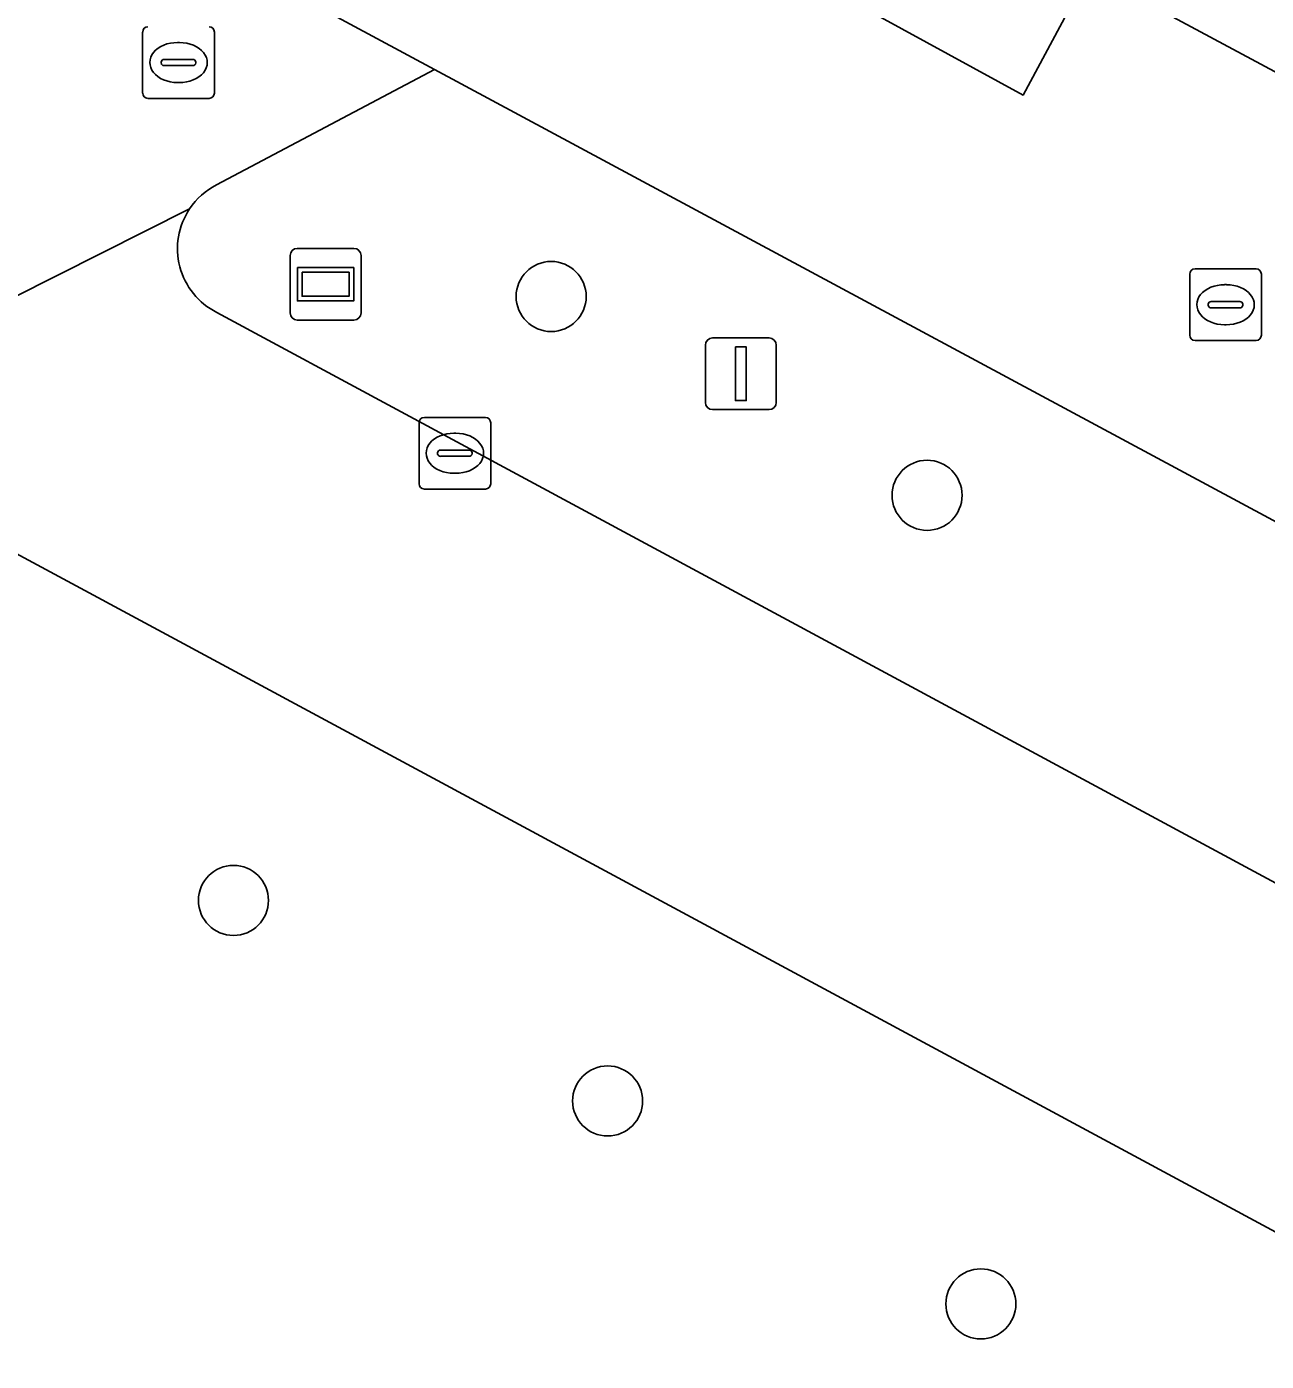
# Model space of a CAD drawing. Extents: x 159489 to 160304, y 383825 to 384531.
# Drawn here: x 159831.19 to 159848.49, y 384172.94 to 384191.57 of the extents above; entities that cross this region are included whole.
import ezdxf

# ---------------------------------------------------------------- set-up
doc = ezdxf.new("R2010")
doc.units = 0
for name, color, linetype in [('IMGEO_Boom', 7, 'Continuous'), ('IMGEO_Groenvoorziening', 7, 'Continuous'), ('IMGEO_Informatiebord', 7, 'Continuous'), ('IMGEO_Kolk', 7, 'Continuous'), ('IMGEO_Lichtmast', 7, 'Continuous'), ('IMGEO_Parkeervlak_gesloten', 7, 'Continuous'), ('IMGEO_Rijbaan_lokaal_gesloten', 7, 'Continuous'), ('IMGEO_Rioolput', 7, 'Continuous'), ('IMGEO_Voetgangersgebied_gesloten', 7, 'Continuous'), ('IMGEO_Voetpad_open', 7, 'Continuous')]:
    doc.layers.add(name, color=color, linetype=linetype)

msp = doc.modelspace()

# ---------------------------------------------------------------- linework, layer by layer
at = {"layer": 'IMGEO_Boom'}
for centre in [(159838.511, 384187.805), (159843.758, 384185.03), (159834.076, 384179.376), (159839.299, 384176.577), (159844.509, 384173.744)]:
    msp.add_circle(centre, 0.489, dxfattribs=at)
at = {"layer": 'IMGEO_Groenvoorziening'}
for points in [[(159836.881, 384190.972), (159833.84, 384189.362)], [(159876.519, 384165.738), (159877.8, 384168.201), (159877.835, 384168.75), (159877.443, 384169.17), (159836.881, 384190.972)], [(159833.842, 384187.583), (159875.137, 384165.334)], [(159873.122, 384161.552), (159828.032, 384185.836)]]:
    msp.add_lwpolyline(points, dxfattribs=at)
for centre, radius, start, end in [((159834.286, 384188.481), 0.987, 116.8618, 146.3674), ((159834.292, 384188.473), 0.997, 146.1487, 243.1705)]:
    msp.add_arc(centre, radius, start, end, dxfattribs=at)
at = {"layer": 'IMGEO_Informatiebord'}
for p, q in [((159834.867, 384187.576), (159834.867, 384188.376)), ((159834.867, 384188.376), (159834.867, 384187.576)), ((159834.967, 384188.476), (159835.757, 384188.476)), ((159835.757, 384188.476), (159834.967, 384188.476)), ((159835.857, 384188.376), (159835.857, 384187.576)), ((159835.857, 384187.576), (159835.857, 384188.376)), ((159835.757, 384187.476), (159834.967, 384187.476)), ((159834.967, 384187.476), (159835.757, 384187.476))]:
    msp.add_line(p, q, dxfattribs=at)
for points in [[(159834.968, 384188.208), (159835.756, 384188.208), (159835.756, 384187.744), (159834.968, 384187.744), (159834.968, 384188.208)], [(159835.033, 384188.143), (159835.033, 384187.809), (159835.691, 384187.809), (159835.691, 384188.143), (159835.033, 384188.143)]]:
    msp.add_lwpolyline(points, dxfattribs=at)
for centre, start, end in [((159834.967, 384188.376), 90, 180), ((159834.967, 384188.376), 90, 180), ((159835.757, 384188.376), 0, 90), ((159835.757, 384188.376), 360, 90), ((159834.967, 384187.576), 180, 270), ((159834.967, 384187.576), 180, 270), ((159835.757, 384187.576), 270, 0), ((159835.757, 384187.576), 270, 0)]:
    msp.add_arc(centre, 0.1, start, end, dxfattribs=at)
at = {"layer": 'IMGEO_Kolk'}
for p, q in [((159836.666, 384185.191), (159836.666, 384186.043)), ((159836.741, 384186.117), (159837.593, 384186.117)), ((159837.667, 384186.043), (159837.667, 384185.191)), ((159837.154, 384185.897), (159837.179, 384185.897)), ((159836.925, 384185.611), (159836.925, 384185.623)), ((159836.968, 384185.66), (159837.366, 384185.66)), ((159837.409, 384185.623), (159837.409, 384185.611)), ((159837.363, 384185.574), (159836.965, 384185.574)), ((159837.177, 384185.337), (159837.152, 384185.337)), ((159837.593, 384185.117), (159836.741, 384185.117))]:
    msp.add_line(p, q, dxfattribs=at)
for points in [[(159836.666, 384185.191), (159836.666, 384186.043)], [(159836.741, 384186.117), (159837.593, 384186.117)], [(159837.667, 384186.043), (159837.667, 384185.191)], [(159837.593, 384185.117), (159836.741, 384185.117)]]:
    msp.add_lwpolyline(points, dxfattribs=at)
for centre, radius, start, end in [((159836.743, 384186.041), 0.0765, 91.552, 178.448), ((159836.743, 384186.041), 0.0765, 91.552, 178.448), ((159837.591, 384186.041), 0.0765, 1.552, 88.448), ((159837.591, 384186.041), 0.0765, 1.552, 88.448), ((159836.965, 384185.62), 0.0403, 85.8775, 175.7526), ((159836.962, 384185.61), 0.0366, 178.938, 274.7102), ((159837.366, 384185.617), 0.043, 264.8664, 352.4533), ((159837.37, 384185.622), 0.0386, 1.7309, 96.639), ((159836.743, 384185.193), 0.0765, 181.552, 268.448), ((159836.743, 384185.193), 0.0765, 181.552, 268.448), ((159837.591, 384185.193), 0.0765, 271.552, 358.448), ((159837.591, 384185.193), 0.0765, 271.552, 358.448)]:
    msp.add_arc(centre, radius, start, end, dxfattribs=at)
for centre, major_axis, ratio, start_param, end_param in [((159837.153, 384185.617), (-0.387, 0.002), 0.722429, 4.712389, 7.853982), ((159837.178, 384185.617), (-0.39, 0.002), 0.717154, 1.570796, 4.712389)]:
    msp.add_ellipse(centre, major_axis=major_axis, ratio=ratio, start_param=start_param, end_param=end_param, dxfattribs=at)
at = {"layer": 'IMGEO_Lichtmast'}
for p, q in [((159840.663, 384186.326), (159840.663, 384187.126)), ((159840.663, 384187.126), (159840.663, 384186.326)), ((159840.763, 384187.226), (159841.553, 384187.226)), ((159841.553, 384187.226), (159840.763, 384187.226)), ((159841.653, 384187.126), (159841.653, 384186.326)), ((159841.653, 384186.326), (159841.653, 384187.126)), ((159841.553, 384186.226), (159840.763, 384186.226)), ((159840.763, 384186.226), (159841.553, 384186.226))]:
    msp.add_line(p, q, dxfattribs=at)
msp.add_lwpolyline([(159841.083, 384187.101), (159841.233, 384187.101), (159841.233, 384186.351), (159841.083, 384186.351), (159841.083, 384187.101)], dxfattribs=at)
for centre, start, end in [((159840.763, 384187.126), 90, 180), ((159840.763, 384187.126), 90, 180), ((159841.553, 384187.126), 0, 90), ((159841.553, 384187.126), 360, 90), ((159840.763, 384186.326), 180, 270), ((159840.763, 384186.326), 180, 270), ((159841.553, 384186.326), 270, 0), ((159841.553, 384186.326), 270, 0)]:
    msp.add_arc(centre, 0.1, start, end, dxfattribs=at)
at = {"layer": 'IMGEO_Parkeervlak_gesloten'}
msp.add_lwpolyline([(159846.022, 384192.335), (159841.233, 384194.906), (159840.317, 384193.232), (159845.099, 384190.617)], close=True, dxfattribs=at)
at = {"layer": 'IMGEO_Rijbaan_lokaal_gesloten'}
for points in [[(159711.716, 384258.252), (159772.562, 384225.477), (159774.367, 384224.577), (159823.064, 384198.401), (159836.881, 384190.972), (159877.443, 384169.17)], [(159888.635, 384169.463), (159880.668, 384173.736), (159870.224, 384179.343), (159869.351, 384177.716), (159864.651, 384180.238), (159854.862, 384185.494), (159850.002, 384188.102), (159850.876, 384189.729), (159846.022, 384192.335), (159845.099, 384190.617), (159840.317, 384193.232), (159841.233, 384194.906), (159830.635, 384200.595), (159829.761, 384198.968), (159810.412, 384209.355), (159811.286, 384210.982)]]:
    msp.add_lwpolyline(points, dxfattribs=at)
at = {"layer": 'IMGEO_Rioolput'}
for p, q in [((159832.808, 384190.644), (159832.808, 384191.496)), ((159833.809, 384191.496), (159833.809, 384190.644)), ((159833.296, 384191.35), (159833.321, 384191.35)), ((159833.067, 384191.064), (159833.067, 384191.076)), ((159833.505, 384191.027), (159833.107, 384191.027)), ((159833.11, 384191.113), (159833.508, 384191.113)), ((159833.551, 384191.076), (159833.551, 384191.064)), ((159833.319, 384190.79), (159833.294, 384190.79)), ((159833.735, 384190.57), (159832.883, 384190.57)), ((159847.499, 384188.19), (159848.351, 384188.19)), ((159847.424, 384187.264), (159847.424, 384188.116)), ((159848.425, 384188.116), (159848.425, 384187.264)), ((159847.912, 384187.97), (159847.937, 384187.97)), ((159847.683, 384187.684), (159847.683, 384187.696)), ((159848.121, 384187.647), (159847.723, 384187.647)), ((159847.726, 384187.733), (159848.124, 384187.733)), ((159848.167, 384187.696), (159848.167, 384187.684)), ((159847.935, 384187.41), (159847.91, 384187.41)), ((159848.351, 384187.19), (159847.499, 384187.19))]:
    msp.add_line(p, q, dxfattribs=at)
for points in [[(159832.808, 384190.644), (159832.808, 384191.496)], [(159833.809, 384191.496), (159833.809, 384190.644)], [(159833.735, 384190.57), (159832.883, 384190.57)], [(159847.499, 384188.19), (159848.351, 384188.19)], [(159847.424, 384187.264), (159847.424, 384188.116)], [(159848.425, 384188.116), (159848.425, 384187.264)], [(159848.351, 384187.19), (159847.499, 384187.19)]]:
    msp.add_lwpolyline(points, dxfattribs=at)
for centre, radius, start, end in [((159832.885, 384191.494), 0.0765, 91.552, 178.448), ((159832.885, 384191.494), 0.0765, 91.552, 178.448), ((159833.733, 384191.494), 0.0765, 1.552, 88.448), ((159833.733, 384191.494), 0.0765, 1.552, 88.448), ((159833.107, 384191.073), 0.0403, 85.8775, 175.7526), ((159833.104, 384191.063), 0.0366, 178.938, 274.7102), ((159833.508, 384191.07), 0.043, 264.8664, 352.4533), ((159833.512, 384191.075), 0.0386, 1.7309, 96.639), ((159832.885, 384190.646), 0.0765, 181.552, 268.448), ((159832.885, 384190.646), 0.0765, 181.552, 268.448), ((159833.733, 384190.646), 0.0765, 271.552, 358.448), ((159833.733, 384190.646), 0.0765, 271.552, 358.448), ((159847.501, 384188.114), 0.0765, 91.552, 178.448), ((159847.501, 384188.114), 0.0765, 91.552, 178.448), ((159848.349, 384188.114), 0.0765, 1.552, 88.448), ((159848.349, 384188.114), 0.0765, 1.552, 88.448), ((159847.723, 384187.693), 0.0403, 85.8775, 175.7526), ((159847.72, 384187.683), 0.0366, 178.938, 274.7102), ((159848.124, 384187.69), 0.043, 264.8664, 352.4533), ((159848.128, 384187.695), 0.0386, 1.7309, 96.639), ((159847.501, 384187.266), 0.0765, 181.552, 268.448), ((159847.501, 384187.266), 0.0765, 181.552, 268.448), ((159848.349, 384187.266), 0.0765, 271.552, 358.448), ((159848.349, 384187.266), 0.0765, 271.552, 358.448)]:
    msp.add_arc(centre, radius, start, end, dxfattribs=at)
for centre, major_axis, ratio, start_param, end_param in [((159833.295, 384191.07), (-0.387, 0.002), 0.722429, 4.712389, 7.853982), ((159833.32, 384191.07), (-0.39, 0.002), 0.717154, 1.570796, 4.712389), ((159847.911, 384187.69), (-0.387, 0.002), 0.722429, 4.712389, 7.853982), ((159847.936, 384187.69), (-0.39, 0.002), 0.717154, 1.570796, 4.712389)]:
    msp.add_ellipse(centre, major_axis=major_axis, ratio=ratio, start_param=start_param, end_param=end_param, dxfattribs=at)
at = {"layer": 'IMGEO_Voetgangersgebied_gesloten'}
for points in [[(159833.84, 384189.362), (159836.881, 384190.972), (159823.064, 384198.401), (159818.769, 384196.149)], [(159827.298, 384185.926), (159833.464, 384189.028)], [(159833.464, 384189.028), (159827.298, 384185.926)], [(159875.137, 384165.334), (159833.842, 384187.583)], [(159828.032, 384185.836), (159873.122, 384161.552)]]:
    msp.add_lwpolyline(points, dxfattribs=at)
for centre, radius, start, end in [((159834.286, 384188.481), 0.987, 116.8618, 146.3674), ((159834.292, 384188.473), 0.997, 146.1487, 243.1705)]:
    msp.add_arc(centre, radius, start, end, dxfattribs=at)
at = {"layer": 'IMGEO_Voetpad_open'}
msp.add_lwpolyline([(159786.709, 384224.175), (159811.286, 384210.982), (159830.635, 384200.595), (159841.233, 384194.906), (159846.022, 384192.335), (159850.876, 384189.729), (159870.224, 384179.343), (159880.668, 384173.736), (159888.635, 384169.463), (159893.253, 384178.177), (159891.472, 384180.7), (159875.43, 384189.271), (159875.566, 384189.534), (159875.806, 384189.41), (159876.265, 384190.214), (159850.676, 384203.98), (159832.355, 384213.828), (159806.759, 384227.581)], dxfattribs=at)

doc.saveas('drawing.dxf')
